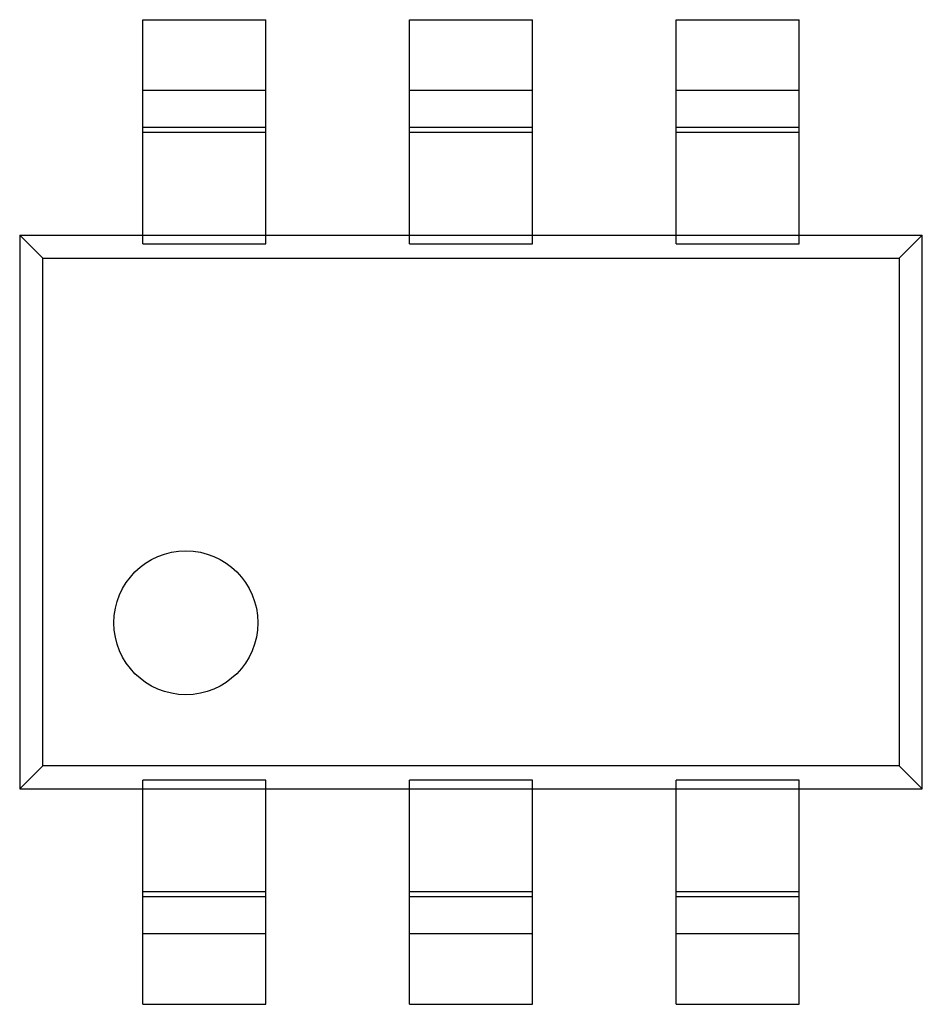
# Model space of a CAD drawing. Header units: millimetres. Extents: x 42 to 554, y 166 to 335.
# Tile 330 of 410: x 496.98 to 499.18, y 221.09 to 223.49. Entities that reach past the tile are written whole.
import ezdxf

# ---------------------------------------------------------------- set-up
doc = ezdxf.new("R2010")
doc.units = ezdxf.units.MM
doc.header["$LTSCALE"] = 30.734
doc.layers.get('0').update_dxf_attribs({"linetype": 'CONTINUOUS'})

msp = doc.modelspace()

# ---------------------------------------------------------------- linework, layer by layer
at = {"linetype": 'Continuous'}
for p, q in [((497.281, 223.4933), (497.581, 223.4933)), ((497.281, 222.9473), (497.281, 223.4933)), ((497.581, 222.9473), (497.581, 223.4933)), ((497.931, 223.4933), (498.231, 223.4933)), ((497.931, 222.9473), (497.931, 223.4933)), ((498.231, 222.9473), (498.231, 223.4933)), ((498.581, 223.4933), (498.881, 223.4933)), ((498.581, 222.9473), (498.581, 223.4933)), ((498.881, 222.9473), (498.881, 223.4933)), ((497.281, 223.3216), (497.581, 223.3216)), ((497.931, 223.3216), (498.231, 223.3216)), ((498.581, 223.3216), (498.881, 223.3216)), ((497.581, 223.2304), (497.281, 223.2304)), ((498.231, 223.2304), (497.931, 223.2304)), ((498.881, 223.2304), (498.581, 223.2304)), ((497.581, 223.2182), (497.281, 223.2182)), ((498.231, 223.2182), (497.931, 223.2182)), ((498.881, 223.2182), (498.581, 223.2182)), ((496.981, 222.9683), (499.181, 222.9683)), ((497.0372, 222.9121), (496.981, 222.9683)), ((496.981, 222.9683), (496.981, 221.6183)), ((499.181, 222.9683), (499.1248, 222.9121)), ((499.181, 221.6183), (499.181, 222.9683)), ((497.281, 222.9473), (497.581, 222.9473)), ((497.931, 222.9473), (498.231, 222.9473)), ((498.581, 222.9473), (498.881, 222.9473)), ((497.0372, 222.9121), (499.1248, 222.9121)), ((497.0372, 221.6746), (497.0372, 222.9121)), ((499.1248, 222.9121), (499.1248, 221.6746)), ((497.0372, 221.6746), (496.981, 221.6183)), ((499.1248, 221.6746), (497.0372, 221.6746)), ((499.181, 221.6183), (499.1248, 221.6746)), ((496.981, 221.6183), (499.181, 221.6183)), ((497.581, 221.6394), (497.281, 221.6394)), ((497.281, 221.0933), (497.281, 221.6394)), ((497.581, 221.0933), (497.581, 221.6394)), ((498.231, 221.6394), (497.931, 221.6394)), ((497.931, 221.0933), (497.931, 221.6394)), ((498.231, 221.0933), (498.231, 221.6394)), ((498.881, 221.6394), (498.581, 221.6394)), ((498.581, 221.0933), (498.581, 221.6394)), ((498.881, 221.0933), (498.881, 221.6394)), ((497.281, 221.3685), (497.581, 221.3685)), ((497.281, 221.3563), (497.581, 221.3563)), ((497.931, 221.3685), (498.231, 221.3685)), ((497.931, 221.3563), (498.231, 221.3563)), ((498.581, 221.3685), (498.881, 221.3685)), ((498.581, 221.3563), (498.881, 221.3563)), ((497.581, 221.2651), (497.281, 221.2651)), ((498.231, 221.2651), (497.931, 221.2651)), ((498.881, 221.2651), (498.581, 221.2651)), ((497.281, 221.0933), (497.581, 221.0933)), ((497.931, 221.0933), (498.231, 221.0933)), ((498.581, 221.0933), (498.881, 221.0933))]:
    msp.add_line(p, q, dxfattribs=at)
msp.add_circle((497.386, 222.0233), 0.1754, dxfattribs=at)

doc.saveas('drawing.dxf')
